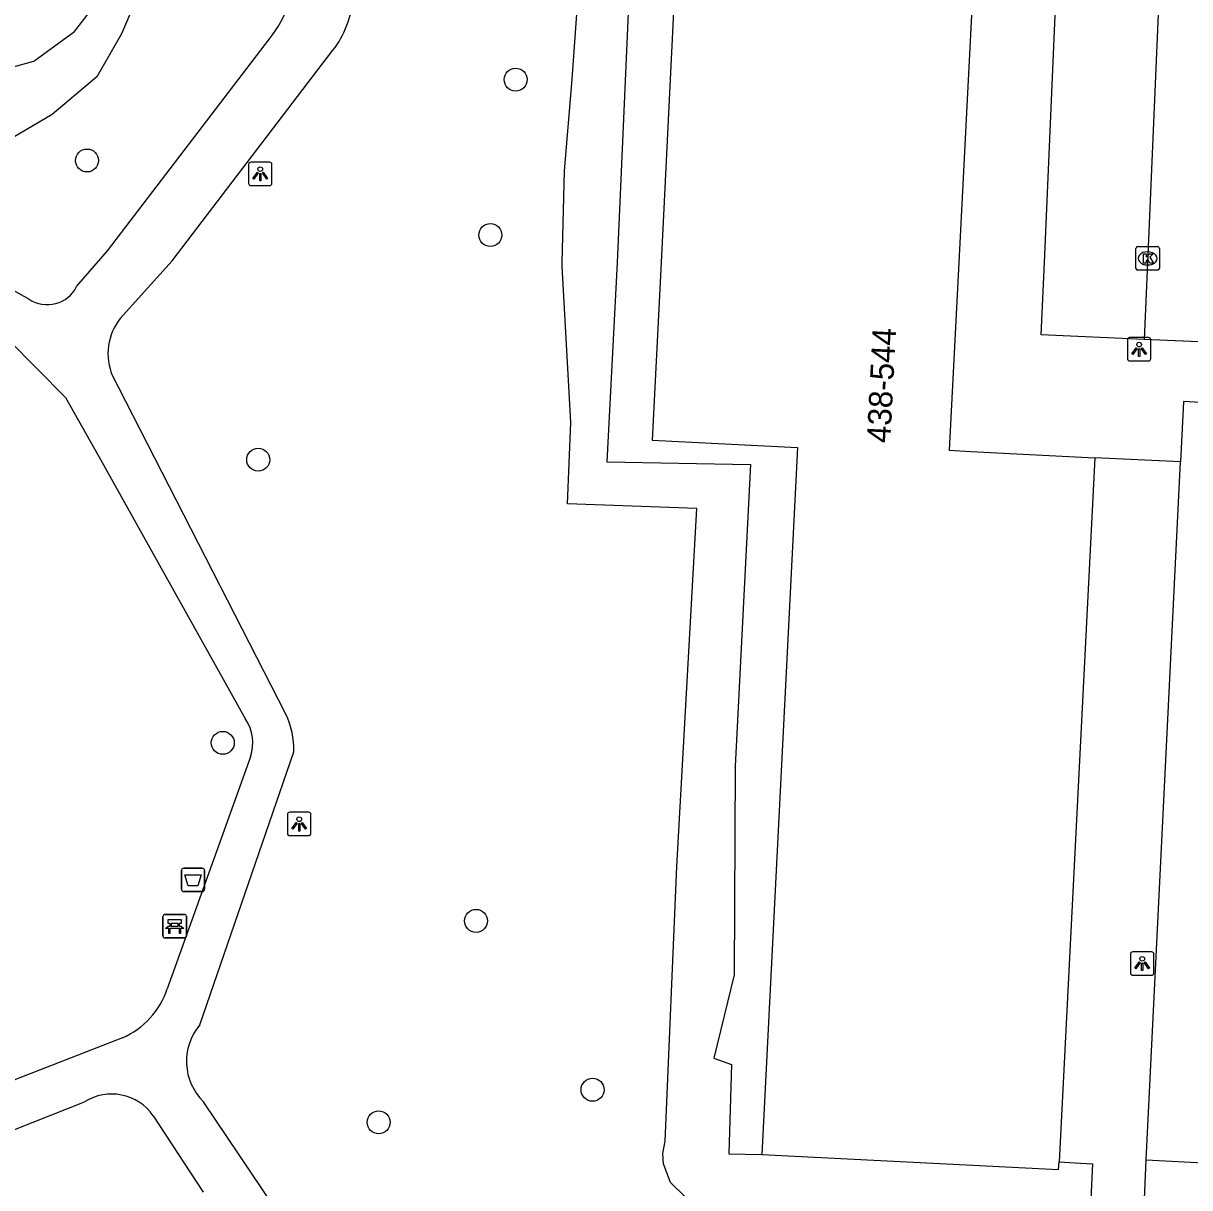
# Model space of a CAD drawing. Extents: x 162990 to 165007, y 383433 to 384336.
# Drawn here: x 164730.99 to 164780.7, y 383960.55 to 384010.19 of the extents above; entities that cross this region are included whole.
import ezdxf

# ---------------------------------------------------------------- set-up
doc = ezdxf.new("R2010")
doc.units = 0
for name, color, linetype in [('IMGEO_Afvalbak', 7, 'Continuous'), ('IMGEO_Bank', 7, 'Continuous'), ('IMGEO_Boom', 7, 'Continuous'), ('IMGEO_Grasland_overig', 7, 'Continuous'), ('IMGEO_Groenvoorziening', 7, 'Continuous'), ('IMGEO_Kolk', 7, 'Continuous'), ('IMGEO_Lichtpunt', 7, 'Continuous'), ('IMGEO_Pand', 7, 'Continuous'), ('IMGEO_Pand_nummerreeks', 7, 'Continuous'), ('IMGEO_Parkeervlak_open', 7, 'Continuous'), ('IMGEO_Rijbaan_lokaal_open', 7, 'Continuous'), ('IMGEO_Voetpad_gesloten', 7, 'Continuous'), ('IMGEO_Voetpad_open', 7, 'Continuous')]:
    doc.layers.add(name, color=color, linetype=linetype)

msp = doc.modelspace()

# ---------------------------------------------------------------- linework, layer by layer
at = {"layer": 'IMGEO_Afvalbak'}
for p, q in [((164737.731, 383973.274), (164737.731, 383974.074)), ((164737.731, 383974.074), (164737.731, 383973.274)), ((164737.831, 383974.174), (164738.621, 383974.174)), ((164738.621, 383974.174), (164737.831, 383974.174)), ((164738.721, 383974.074), (164738.721, 383973.274)), ((164738.721, 383973.274), (164738.721, 383974.074)), ((164738.621, 383973.174), (164737.831, 383973.174)), ((164737.831, 383973.174), (164738.621, 383973.174))]:
    msp.add_line(p, q, dxfattribs=at)
msp.add_lwpolyline([(164737.874, 383973.888), (164738.578, 383973.888), (164738.429, 383973.418), (164738.023, 383973.418), (164737.874, 383973.888)], dxfattribs=at)
for centre, start, end in [((164737.831, 383974.074), 90, 180), ((164737.831, 383974.074), 90, 180), ((164738.621, 383974.074), 0, 90), ((164738.621, 383974.074), 360, 90), ((164737.831, 383973.274), 180, 270), ((164737.831, 383973.274), 180, 270), ((164738.621, 383973.274), 270, 0), ((164738.621, 383973.274), 270, 0)]:
    msp.add_arc(centre, 0.1, start, end, dxfattribs=at)
at = {"layer": 'IMGEO_Bank'}
for p, q in [((164736.946, 383971.277), (164736.946, 383972.118)), ((164736.946, 383972.118), (164736.946, 383971.277)), ((164737.021, 383972.202), (164737.862, 383972.202)), ((164737.862, 383972.202), (164737.021, 383972.202)), ((164737.255, 383971.708), (164737.255, 383971.814)), ((164737.299, 383971.814), (164737.299, 383971.708)), ((164737.587, 383971.82), (164737.305, 383971.82)), ((164737.593, 383971.708), (164737.593, 383971.814)), ((164737.637, 383971.814), (164737.637, 383971.708)), ((164737.946, 383972.127), (164737.946, 383971.286)), ((164737.946, 383971.286), (164737.946, 383972.127)), ((164737.643, 383971.6), (164737.25, 383971.6)), ((164737.305, 383971.702), (164737.587, 383971.702)), ((164737.871, 383971.202), (164737.03, 383971.202)), ((164737.03, 383971.202), (164737.871, 383971.202))]:
    msp.add_line(p, q, dxfattribs=at)
for points in [[(164737.249, 383971.82), (164737.163, 383971.82), (164737.163, 383971.981), (164737.726, 383971.981), (164737.726, 383971.82), (164737.643, 383971.82)], [(164737.193, 383971.6), (164737.051, 383971.6), (164737.163, 383971.702), (164737.249, 383971.702)], [(164737.243, 383971.593), (164737.243, 383971.386), (164737.2, 383971.386), (164737.2, 383971.593)], [(164737.643, 383971.702), (164737.726, 383971.702), (164737.838, 383971.6), (164737.699, 383971.6)], [(164737.693, 383971.593), (164737.693, 383971.386), (164737.649, 383971.386), (164737.649, 383971.593)]]:
    msp.add_lwpolyline(points, dxfattribs=at)
for centre, radius, start, end in [((164737.024, 383972.124), 0.0779, 92.4484, 184.2845), ((164737.024, 383972.124), 0.0779, 92.4484, 184.2845), ((164737.248, 383971.813), 0.00671, 2.8957, 87.1043), ((164737.305, 383971.813), 0.00671, 92.8957, 177.1043), ((164737.587, 383971.813), 0.00671, 2.8957, 87.1043), ((164737.644, 383971.813), 0.00671, 92.8957, 177.1043), ((164737.868, 383972.124), 0.0779, 2.4484, 94.2845), ((164737.868, 383972.124), 0.0779, 2.4484, 94.2845), ((164737.193, 383971.593), 0.00671, 2.8957, 87.1043), ((164737.25, 383971.593), 0.00671, 92.8957, 177.1043), ((164737.248, 383971.709), 0.00671, 272.8957, 357.1043), ((164737.305, 383971.709), 0.00671, 182.8957, 267.1043), ((164737.587, 383971.709), 0.00671, 272.8957, 357.1043), ((164737.644, 383971.709), 0.00671, 182.8957, 267.1043), ((164737.642, 383971.593), 0.00671, 2.8957, 87.1043), ((164737.699, 383971.593), 0.00671, 92.8957, 177.1043), ((164737.024, 383971.28), 0.0779, 182.4484, 274.2845), ((164737.024, 383971.28), 0.0779, 182.4484, 274.2845), ((164737.868, 383971.28), 0.0779, 272.4484, 4.2845), ((164737.868, 383971.28), 0.0779, 272.4484, 4.2845)]:
    msp.add_arc(centre, radius, start, end, dxfattribs=at)
at = {"layer": 'IMGEO_Boom'}
for centre in [(164751.973, 384007.789), (164733.711, 384004.343), (164750.897, 384001.165), (164741.004, 383991.588), (164739.494, 383979.517), (164750.288, 383971.928), (164755.252, 383964.729), (164746.137, 383963.342)]:
    msp.add_circle(centre, 0.489, dxfattribs=at)
at = {"layer": 'IMGEO_Grasland_overig'}
for points in [[(164755.174, 384018.959), (164757.143, 384019.035), (164756.3, 383999.998), (164755.856, 383991.502), (164761.978, 383991.377), (164761.323, 383978.527), (164761.284, 383969.625), (164760.415, 383966.071), (164761.176, 383965.803), (164761.056, 383961.994), (164762.462, 383961.973)], [(164761.469, 383959.734), (164759.999, 383959.85), (164759.191, 383960.159), (164758.579, 383960.769), (164758.268, 383961.576), (164758.244, 383962.01), (164758.339, 383962.533), (164758.84, 383974.253), (164759.696, 383989.503), (164754.181, 383989.706), (164754.331, 383993.177), (164753.959, 383999.836), (164753.958, 384000), (164754.054, 384003.905), (164754.383, 384007.798), (164755.174, 384018.959)]]:
    msp.add_lwpolyline(points, dxfattribs=at)
at = {"layer": 'IMGEO_Groenvoorziening'}
for points in [[(164715.911, 384010.777), (164719.813, 384007.512), (164722.473, 384007.118), (164725.889, 384007.052), (164731.437, 384008.575), (164733.18, 384009.844), (164734.855, 384012.012), (164735.249, 384015.296), (164735.484, 384020.85)], [(164736.335, 384017.159), (164736.3, 384016.413), (164736.399, 384015.23), (164736.071, 384011.847), (164735.184, 384009.745), (164734.133, 384007.906), (164732.228, 384006.297), (164730.323, 384005.18), (164727.695, 384004.392), (164724.345, 384004.03), (164721.389, 384004.392), (164718.072, 384005.541), (164716.43, 384007.742), (164715.911, 384010.777)]]:
    msp.add_lwpolyline(points, dxfattribs=at)
at = {"layer": 'IMGEO_Kolk'}
for p, q in [((164778.48, 384000.67), (164779.332, 384000.67)), ((164778.405, 383999.744), (164778.405, 384000.596)), ((164778.893, 384000.45), (164778.918, 384000.45)), ((164779.406, 384000.596), (164779.406, 383999.744)), ((164779.332, 383999.67), (164778.48, 383999.67)), ((164778.916, 383999.89), (164778.891, 383999.89))]:
    msp.add_line(p, q, dxfattribs=at)
for points in [[(164778.48, 384000.67), (164779.332, 384000.67)], [(164778.405, 383999.744), (164778.405, 384000.596)], [(164778.726, 384000.37), (164778.849, 384000.37), (164778.849, 384000.219), (164778.979, 384000.37), (164779.143, 384000.37), (164778.997, 384000.219), (164779.15, 383999.97), (164778.998, 383999.97), (164778.913, 384000.134), (164778.849, 384000.067), (164778.849, 383999.97), (164778.726, 383999.97), (164778.726, 384000.37)], [(164779.406, 384000.596), (164779.406, 383999.744)], [(164779.332, 383999.67), (164778.48, 383999.67)]]:
    msp.add_lwpolyline(points, dxfattribs=at)
for centre, start, end in [((164778.482, 384000.594), 91.552, 178.448), ((164778.482, 384000.594), 91.552, 178.448), ((164779.33, 384000.594), 1.552, 88.448), ((164779.33, 384000.594), 1.552, 88.448), ((164778.482, 383999.746), 181.552, 268.448), ((164778.482, 383999.746), 181.552, 268.448), ((164779.33, 383999.746), 271.552, 358.448), ((164779.33, 383999.746), 271.552, 358.448)]:
    msp.add_arc(centre, 0.0765, start, end, dxfattribs=at)
for centre, major_axis, ratio, start_param, end_param in [((164778.892, 384000.17), (-0.387, 0.002), 0.722429, 4.712389, 7.853982), ((164778.917, 384000.17), (-0.39, 0.002), 0.717154, 1.570796, 4.712389)]:
    msp.add_ellipse(centre, major_axis=major_axis, ratio=ratio, start_param=start_param, end_param=end_param, dxfattribs=at)
at = {"layer": 'IMGEO_Lichtpunt'}
for p, q in [((164740.594, 384004.175), (164740.594, 384003.368)), ((164740.594, 384004.175), (164740.594, 384003.368)), ((164741.496, 384004.27), (164740.688, 384004.27)), ((164741.496, 384004.27), (164740.688, 384004.27)), ((164741.59, 384003.368), (164741.59, 384004.175)), ((164741.59, 384003.368), (164741.59, 384004.175)), ((164740.688, 384003.274), (164741.496, 384003.274)), ((164740.688, 384003.274), (164741.496, 384003.274)), ((164778.045, 383996.698), (164778.045, 383995.891)), ((164778.045, 383996.698), (164778.045, 383995.891)), ((164778.947, 383996.793), (164778.139, 383996.793)), ((164778.947, 383996.793), (164778.139, 383996.793)), ((164779.041, 383995.891), (164779.041, 383996.698)), ((164779.041, 383995.891), (164779.041, 383996.698)), ((164778.139, 383995.797), (164778.947, 383995.797)), ((164778.139, 383995.797), (164778.947, 383995.797)), ((164742.252, 383976.463), (164742.252, 383975.656)), ((164742.252, 383976.463), (164742.252, 383975.656)), ((164743.154, 383976.558), (164742.346, 383976.558)), ((164743.154, 383976.558), (164742.346, 383976.558)), ((164743.248, 383975.656), (164743.248, 383976.463)), ((164743.248, 383975.656), (164743.248, 383976.463)), ((164742.346, 383975.562), (164743.154, 383975.562)), ((164742.346, 383975.562), (164743.154, 383975.562)), ((164778.175, 383970.513), (164778.175, 383969.706)), ((164778.175, 383970.513), (164778.175, 383969.706)), ((164779.077, 383970.608), (164778.269, 383970.608)), ((164779.077, 383970.608), (164778.269, 383970.608)), ((164779.171, 383969.706), (164779.171, 383970.513)), ((164779.171, 383969.706), (164779.171, 383970.513)), ((164778.269, 383969.612), (164779.077, 383969.612)), ((164778.269, 383969.612), (164779.077, 383969.612))]:
    msp.add_line(p, q, dxfattribs=at)
for points in [[(164740.968, 384003.839), (164741.007, 384003.811), (164740.819, 384003.549), (164740.781, 384003.576), (164740.968, 384003.839)], [(164741.07, 384003.791), (164741.117, 384003.791), (164741.117, 384003.469), (164741.07, 384003.469), (164741.07, 384003.791)], [(164741.18, 384003.811), (164741.218, 384003.838), (164741.405, 384003.576), (164741.366, 384003.548), (164741.18, 384003.811)], [(164778.419, 383996.362), (164778.458, 383996.334), (164778.27, 383996.072), (164778.232, 383996.099), (164778.419, 383996.362)], [(164778.521, 383996.314), (164778.568, 383996.314), (164778.568, 383995.992), (164778.521, 383995.992), (164778.521, 383996.314)], [(164778.631, 383996.334), (164778.669, 383996.361), (164778.856, 383996.099), (164778.817, 383996.071), (164778.631, 383996.334)], [(164742.626, 383976.127), (164742.665, 383976.099), (164742.477, 383975.837), (164742.439, 383975.864), (164742.626, 383976.127)], [(164742.728, 383976.079), (164742.775, 383976.079), (164742.775, 383975.757), (164742.728, 383975.757), (164742.728, 383976.079)], [(164742.838, 383976.099), (164742.876, 383976.126), (164743.063, 383975.864), (164743.024, 383975.836), (164742.838, 383976.099)], [(164778.549, 383970.177), (164778.588, 383970.149), (164778.4, 383969.887), (164778.362, 383969.914), (164778.549, 383970.177)], [(164778.651, 383970.129), (164778.698, 383970.129), (164778.698, 383969.807), (164778.651, 383969.807), (164778.651, 383970.129)], [(164778.761, 383970.149), (164778.799, 383970.176), (164778.986, 383969.914), (164778.947, 383969.886), (164778.761, 383970.149)]]:
    msp.add_lwpolyline(points, dxfattribs=at)
for centre in [(164741.093, 384003.973), (164778.544, 383996.496), (164742.751, 383976.261), (164778.674, 383970.311)]:
    msp.add_circle(centre, 0.0994, dxfattribs=at)
for centre, start, end in [((164740.688, 384004.175), 90, 180), ((164740.688, 384004.175), 90, 180), ((164741.496, 384004.175), 0, 90), ((164741.496, 384004.175), 0, 90), ((164740.688, 384003.368), 180, 270), ((164740.688, 384003.368), 180, 270), ((164741.496, 384003.368), 270, 0), ((164741.496, 384003.368), 270, 360), ((164778.139, 383996.698), 90, 180), ((164778.139, 383996.698), 90, 180), ((164778.947, 383996.698), 0, 90), ((164778.947, 383996.698), 0, 90), ((164778.139, 383995.891), 180, 270), ((164778.139, 383995.891), 180, 270), ((164778.947, 383995.891), 270, 0), ((164778.947, 383995.891), 270, 360), ((164742.346, 383976.463), 90, 180), ((164742.346, 383976.463), 90, 180), ((164743.154, 383976.463), 0, 90), ((164743.154, 383976.463), 0, 90), ((164742.346, 383975.656), 180, 270), ((164742.346, 383975.656), 180, 270), ((164743.154, 383975.656), 270, 0), ((164743.154, 383975.656), 270, 360), ((164778.269, 383970.513), 90, 180), ((164778.269, 383970.513), 90, 180), ((164779.077, 383970.513), 0, 90), ((164779.077, 383970.513), 0, 90), ((164778.269, 383969.706), 180, 270), ((164778.269, 383969.706), 180, 270), ((164779.077, 383969.706), 270, 0), ((164779.077, 383969.706), 270, 360)]:
    msp.add_arc(centre, 0.0946, start, end, dxfattribs=at)
at = {"layer": 'IMGEO_Pand'}
for points in [[(164759.14, 384019.653), (164758.17, 384000), (164757.796, 383992.417), (164763.988, 383992.104), (164762.462, 383961.973)], [(164771.841, 384019.159), (164770.855, 384000), (164770.443, 383991.988), (164771.376, 383991.941), (164776.649, 383991.673)], [(164776.649, 383991.673), (164775.13, 383961.659)], [(164762.462, 383961.973), (164775.113, 383961.332), (164775.13, 383961.659)]]:
    msp.add_lwpolyline(points, dxfattribs=at)
at = {"layer": 'IMGEO_Parkeervlak_open'}
msp.add_lwpolyline([(164778.849, 383961.739), (164783.434, 383961.496)], dxfattribs=at)
at = {"layer": 'IMGEO_Rijbaan_lokaal_open'}
for points in [[(164779.688, 384018.534), (164778.898, 384000), (164778.759, 383996.718)], [(164791.345, 383996.173), (164778.759, 383996.718)]]:
    msp.add_lwpolyline(points, dxfattribs=at)
at = {"layer": 'IMGEO_Voetpad_gesloten'}
for points in [[(164733.265, 383998.964), (164734.575, 384000.498), (164741.48, 384009.526)], [(164735.251, 383997.752), (164737.339, 384000.071), (164744.186, 384009.043)], [(164680.435, 384002.443), (164697.4, 384005.191), (164723.878, 384000.209), (164725.325, 383999.446), (164730.379, 383996.68), (164732.785, 383994.238), (164734.208, 383991.718), (164740.469, 383980.533)], [(164708.495, 384004.99), (164709.893, 384004.77), (164714.566, 384003.917), (164723.872, 384002.007), (164725.132, 384001.681), (164728.927, 383999.726), (164731.243, 383998.425)], [(164742.18, 383980.743), (164734.742, 383995.296)], [(164740.67, 383978.924), (164737.127, 383969.033)], [(164738.514, 383967.492), (164742.515, 383979.141)], [(164735.216, 383966.942), (164724.592, 383962.812)], [(164724.836, 383960.75), (164733.598, 383964.212)], [(164749.193, 383948.576), (164738.673, 383964.214)], [(164736.534, 383963.619), (164738.652, 383960.36)]]:
    msp.add_lwpolyline(points, dxfattribs=at)
for centre, radius, start, end in [((164737.201, 384012.898), 5.448, 321.7625, 358.1505), ((164741.107, 384011.473), 3.923, 321.7124, 357.5093), ((164732.013, 383999.598), 1.403, 236.7088, 333.1435), ((164737.012, 383996.106), 2.41, 136.9324, 199.6503), ((164738.918, 383979.522), 1.851, 341.1468, 33.0945), ((164739.128, 383979.269), 3.39, 357.8405, 25.7818), ((164733.801, 383970.154), 3.51, 293.7756, 341.375), ((164740.358, 383965.939), 2.411, 139.8819, 225.6721), ((164734.756, 383962.38), 2.167, 34.8744, 122.2881)]:
    msp.add_arc(centre, radius, start, end, dxfattribs=at)
at = {"layer": 'IMGEO_Voetpad_open'}
for points in [[(164778.759, 383996.718), (164774.367, 383996.905), (164774.51, 384000), (164775.324, 384018.76)], [(164784.812, 383993.808), (164780.429, 383994.07), (164780.303, 383991.494)], [(164780.303, 383991.494), (164776.649, 383991.673)], [(164778.849, 383961.739), (164780.303, 383991.494)], [(164775.13, 383961.659), (164776.039, 383961.601), (164776.554, 383961.568), (164776.418, 383958.564)], [(164778.377, 383950.714), (164778.849, 383961.739)]]:
    msp.add_lwpolyline(points, dxfattribs=at)

# ---------------------------------------------------------------- texts
at = {"layer": 'IMGEO_Pand_nummerreeks'}
msp.add_text('438-544', height=1, rotation=87.0563, dxfattribs=at).set_placement((164767.935, 383992.279))

doc.saveas('drawing.dxf')
